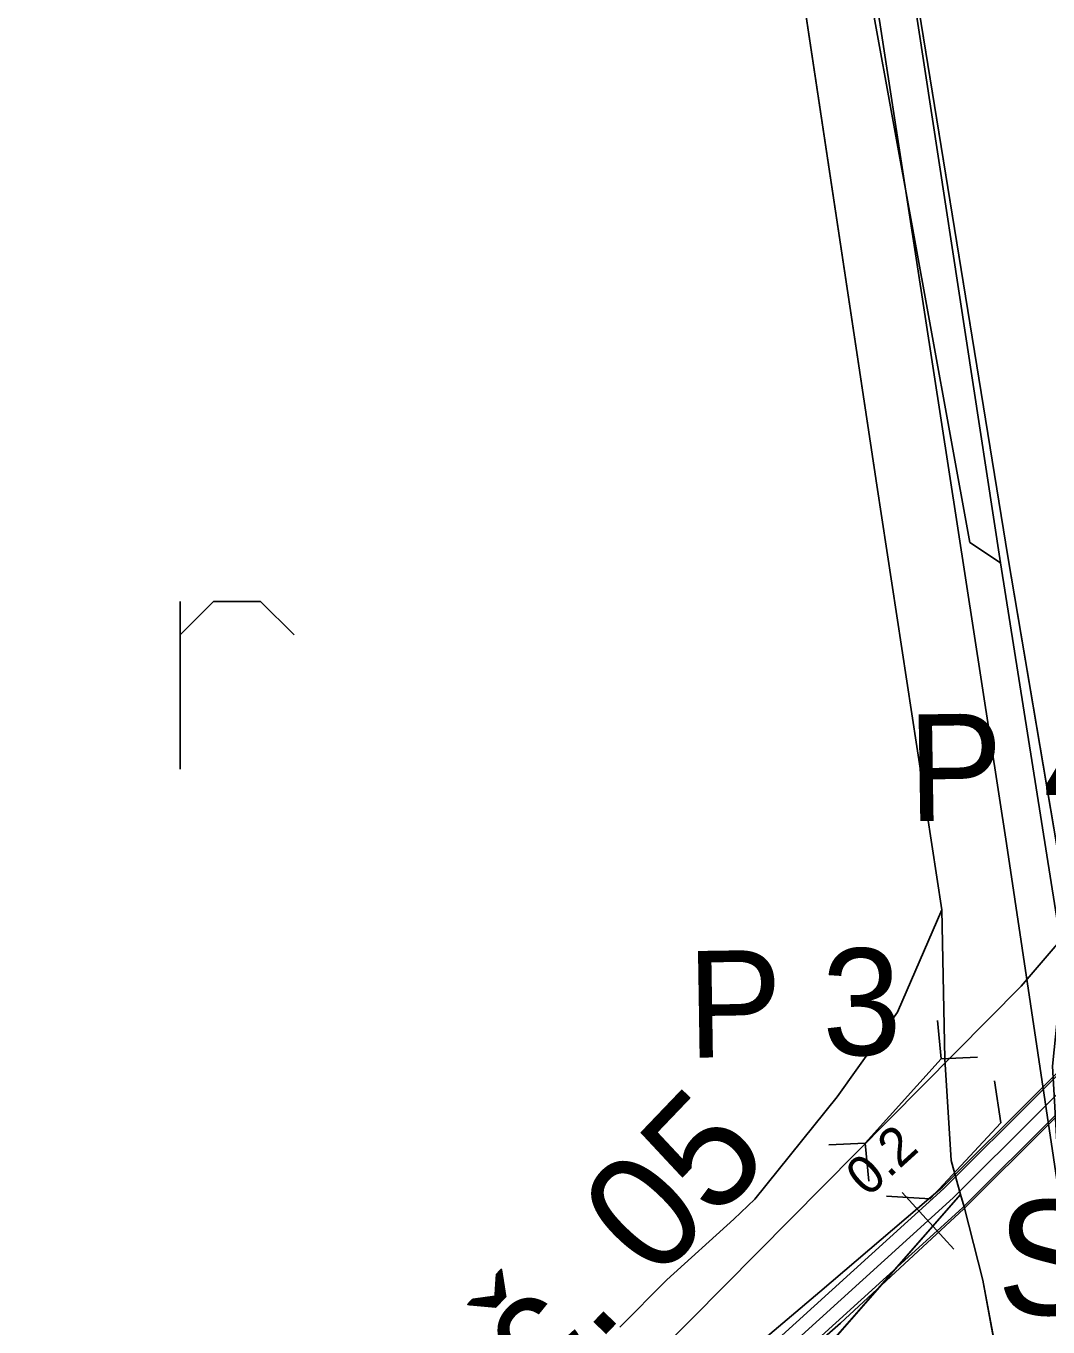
# Model space of a CAD drawing. Extents: x -662620 to -656370, y -1067090 to -1062990.
# Drawn here: x -657749.1 to -657615.5, y -1064517.4 to -1064347.2 of the extents above; entities that cross this region are included whole.
import ezdxf

# ---------------------------------------------------------------- set-up
doc = ezdxf.new("R2010")
doc.units = 0
for name, color, linetype in [('CESTA_ZABOR', 7, 'Continuous'), ('Default', 7, 'Continuous'), ('LOKÁLNÍ_BIOCENTRUM_-_NAVRŽENÝ', 7, 'Continuous'), ('MOSTEK_-_STÁVAJÍCÍ', 7, 'Continuous'), ('OBVOD_PÚ', 7, 'Continuous'), ('ORNÁ_PŮDA_-_STÁVAJÍCÍ', 7, 'Continuous'), ('ORNÁ_PŮDA_-_ZNAČKA', 7, 'Continuous'), ('OSTATNÍ_PLOCHA_-_STÁVAJÍCÍ', 7, 'Continuous'), ('POLNÍ_CESTA_STÁVAJÍCÍ_-_KRAJ', 7, 'Continuous'), ('POLNÍ_CESTA_STÁVAJÍCÍ_-_OSA', 7, 'Continuous'), ('POPIS_-_VODNÍ_TOK', 7, 'Continuous'), ('Popis_objektů_polních_cest_stávajících', 7, 'Continuous'), ('PROPUSTEK_-_STÁVAJÍCÍ', 7, 'Continuous'), ('TRVALÝ_TRÁVNÍ_POROST_-_NAVRŽENÝ', 7, 'Continuous'), ('VODNÍ_TOK', 7, 'Continuous'), ('ZELEZNICNI_TRAT', 7, 'Continuous')]:
    doc.layers.add(name, color=color, linetype=linetype)

msp = doc.modelspace()

# ---------------------------------------------------------------- linework, layer by layer
at = {"layer": 'CESTA_ZABOR'}
for points in [[(-657655.45, -1064523.19), (-657629.07, -1064499.24), (-657516.71, -1064387.28), (-657488.74, -1064360.62), (-657476.82, -1064339.33), (-657473.43, -1064340.15), (-657473.43, -1064340.15)], [(-657655.45, -1064523.19), (-657629.07, -1064499.24), (-657516.71, -1064387.28), (-657488.74, -1064360.62), (-657476.82, -1064339.33)], [(-657473.43, -1064340.15), (-657485.94, -1064362.79), (-657514.27, -1064389.79), (-657626.65, -1064501.77), (-657653.16, -1064525.84)], [(-657473.43, -1064340.15), (-657485.94, -1064362.79), (-657514.27, -1064389.79), (-657626.65, -1064501.77), (-657653.16, -1064525.84)]]:
    msp.add_lwpolyline(points, dxfattribs=at)
at = {"layer": 'LOKÁLNÍ_BIOCENTRUM_-_NAVRŽENÝ'}
msp.add_lwpolyline([(-657599.88, -1064456.92), (-657604.79, -1064460.23), (-657604.8, -1064460.24), (-657604.81, -1064460.24), (-657608.04, -1064462.42), (-657613.91, -1064466.39), (-657621.65, -1064417.44), (-657625.68, -1064414.77), (-657640.75, -1064331.89), (-657649.64, -1064273.01), (-657659.91, -1064200.4), (-657666.95, -1064173.53), (-657669.68, -1064163.71), (-657678.97, -1064105.26), (-657682.09, -1064081.59), (-657682.98, -1064074.34), (-657685.84, -1064054.31), (-657692.49, -1064013.17)], dxfattribs=at)
at = {"layer": 'MOSTEK_-_STÁVAJÍCÍ'}
msp.add_lwpolyline([(-657622.45, -1064485.2), (-657621.62, -1064490.65), (-657630.88, -1064500.6), (-657636.57, -1064500.24)], dxfattribs=at)
at = {"layer": 'OBVOD_PÚ'}
for points in [[(-657651.24, -1064527.83), (-657626.88, -1064500.06)], [(-657626.88, -1064500.06), (-657626.43, -1064501.64)], [(-657626.43, -1064501.64), (-657624, -1064511.25)], [(-657624, -1064511.25), (-657617.7, -1064544.78)]]:
    msp.add_lwpolyline(points, dxfattribs=at)
at = {"layer": 'ORNÁ_PŮDA_-_STÁVAJÍCÍ'}
for p, q in [((-657620.73, -1064416.61), (-657639.61, -1064300.2)), ((-657653.61, -1064302.57), (-657637.83, -1064407.27)), ((-657637.83, -1064407.27), (-657629.35, -1064462.83)), ((-657615.67, -1064446.42), (-657620.73, -1064416.61)), ((-657612.83, -1064463.2), (-657615.67, -1064446.42)), ((-657629.35, -1064462.83), (-657635.12, -1064476.22)), ((-657635.12, -1064476.22), (-657643.02, -1064487.28)), ((-657643.02, -1064487.28), (-657653.78, -1064500.65)), ((-657653.78, -1064500.65), (-657656.55, -1064503.26)), ((-657656.55, -1064503.26), (-657665.29, -1064511.22)), ((-657665.29, -1064511.22), (-657671.43, -1064517.4))]:
    msp.add_line(p, q, dxfattribs=at)
for points in [[(-657807.62, -1064527.6), (-657831.12, -1064490.68), (-657845.28, -1064467.47), (-657845.73, -1064445.51), (-657848.03, -1064435.99), (-657850.29, -1064424.74), (-657850.07, -1064418.38), (-657848.91, -1064414.39), (-657845.94, -1064409.75), (-657824.91, -1064383.94), (-657792.23, -1064346.79), (-657742.18, -1064287.21), (-657692.69, -1064226.25), (-657672.69, -1064205.33), (-657668.72, -1064207.04), (-657653.61, -1064302.57), (-657637.83, -1064407.27), (-657629.35, -1064462.83), (-657635.12, -1064476.22), (-657643.02, -1064487.28), (-657653.78, -1064500.65), (-657656.55, -1064503.26), (-657665.29, -1064511.22), (-657671.43, -1064517.4)], [(-657608.35, -1064345.41), (-657606.16, -1064359.08), (-657608.47, -1064368.99), (-657605.17, -1064378.51), (-657601.5, -1064402.63), (-657599.3, -1064414.08), (-657595.68, -1064427.88), (-657593.89, -1064441.95), (-657594.96, -1064449.03), (-657600.96, -1064455.67), (-657604.89, -1064460.07), (-657611.08, -1064460.26), (-657612.83, -1064463.2), (-657615.67, -1064446.42), (-657620.73, -1064416.61), (-657639.61, -1064300.2)]]:
    msp.add_lwpolyline(points, dxfattribs=at)
at = {"layer": 'ORNÁ_PŮDA_-_ZNAČKA'}
for points in [[(-657728.94, -1064422.49), (-657728.94, -1064444.41)], [(-657728.94, -1064426.87), (-657724.56, -1064422.49)], [(-657724.56, -1064422.49), (-657718.42, -1064422.49)], [(-657718.42, -1064422.49), (-657714.04, -1064426.87)]]:
    msp.add_lwpolyline(points, dxfattribs=at)
at = {"layer": 'OSTATNÍ_PLOCHA_-_STÁVAJÍCÍ'}
for p, q in [((-657639.61, -1064300.2), (-657620.73, -1064416.61)), ((-657639.61, -1064300.2), (-657620.73, -1064416.61)), ((-657637.83, -1064407.27), (-657653.61, -1064302.57)), ((-657637.83, -1064407.27), (-657653.61, -1064302.57)), ((-657629.35, -1064462.83), (-657637.83, -1064407.27)), ((-657629.35, -1064462.83), (-657637.83, -1064407.27)), ((-657620.73, -1064416.61), (-657612.83, -1064463.2)), ((-657620.73, -1064416.61), (-657612.83, -1064463.2)), ((-657635.12, -1064476.22), (-657629.35, -1064462.83)), ((-657635.12, -1064476.22), (-657629.35, -1064462.83)), ((-657628.95, -1064482.29), (-657629.35, -1064462.83)), ((-657629.35, -1064462.83), (-657628.95, -1064482.29)), ((-657628.95, -1064482.29), (-657629.35, -1064462.83)), ((-657629.35, -1064462.83), (-657628.95, -1064482.29)), ((-657643.02, -1064487.28), (-657635.12, -1064476.22)), ((-657643.02, -1064487.28), (-657635.12, -1064476.22)), ((-657628.14, -1064495.6), (-657628.95, -1064482.29)), ((-657628.95, -1064482.29), (-657628.14, -1064495.6)), ((-657628.14, -1064495.6), (-657628.95, -1064482.29)), ((-657628.95, -1064482.29), (-657628.14, -1064495.6)), ((-657653.78, -1064500.65), (-657643.02, -1064487.28)), ((-657653.78, -1064500.65), (-657643.02, -1064487.28)), ((-657626.89, -1064500.04), (-657628.14, -1064495.6)), ((-657628.14, -1064495.6), (-657626.89, -1064500.04)), ((-657626.89, -1064500.04), (-657628.14, -1064495.6)), ((-657628.14, -1064495.6), (-657626.89, -1064500.04)), ((-657656.55, -1064503.26), (-657653.78, -1064500.65)), ((-657656.55, -1064503.26), (-657653.78, -1064500.65)), ((-657626.88, -1064500.06), (-657651.24, -1064527.83)), ((-657626.88, -1064500.06), (-657651.24, -1064527.83)), ((-657626.88, -1064500.06), (-657626.89, -1064500.04)), ((-657626.89, -1064500.04), (-657626.88, -1064500.06)), ((-657626.88, -1064500.06), (-657626.89, -1064500.04)), ((-657626.89, -1064500.04), (-657626.88, -1064500.06)), ((-657626.43, -1064501.64), (-657626.88, -1064500.06)), ((-657626.88, -1064500.06), (-657626.88, -1064500.06)), ((-657626.43, -1064501.64), (-657626.88, -1064500.06)), ((-657626.88, -1064500.06), (-657626.88, -1064500.06)), ((-657624, -1064511.25), (-657626.43, -1064501.64)), ((-657624, -1064511.25), (-657626.43, -1064501.64)), ((-657665.29, -1064511.22), (-657656.55, -1064503.26)), ((-657665.29, -1064511.22), (-657656.55, -1064503.26)), ((-657671.43, -1064517.4), (-657665.29, -1064511.22)), ((-657671.43, -1064517.4), (-657665.29, -1064511.22)), ((-657617.7, -1064544.78), (-657624, -1064511.25)), ((-657617.7, -1064544.78), (-657624, -1064511.25))]:
    msp.add_line(p, q, dxfattribs=at)
for points in [[(-657617.7, -1064544.78), (-657624, -1064511.25), (-657626.43, -1064501.64), (-657626.88, -1064500.06), (-657626.88, -1064500.06), (-657626.89, -1064500.04), (-657628.14, -1064495.6), (-657628.95, -1064482.29), (-657629.35, -1064462.83), (-657637.83, -1064407.27), (-657653.61, -1064302.57), (-657672.42, -1064183.62), (-657671.36, -1064182.24), (-657666.53, -1064176.95), (-657664.19, -1064174.4), (-657663.83, -1064174.08), (-657656.35, -1064204.92), (-657639.61, -1064300.2), (-657620.73, -1064416.61), (-657612.83, -1064463.2), (-657614.85, -1064483.25), (-657614.24, -1064493.94), (-657608.11, -1064543.91)], [(-657617.7, -1064544.78), (-657624, -1064511.25), (-657626.43, -1064501.64), (-657626.88, -1064500.06), (-657626.88, -1064500.06), (-657626.89, -1064500.04), (-657628.14, -1064495.6), (-657628.95, -1064482.29), (-657629.35, -1064462.83), (-657637.83, -1064407.27), (-657653.61, -1064302.57), (-657672.42, -1064183.62), (-657671.36, -1064182.24), (-657666.53, -1064176.95), (-657664.19, -1064174.4), (-657663.83, -1064174.08), (-657656.35, -1064204.92), (-657639.61, -1064300.2), (-657620.73, -1064416.61), (-657612.83, -1064463.2), (-657614.85, -1064483.25), (-657614.24, -1064493.94), (-657608.11, -1064543.91)], [(-657671.43, -1064517.4), (-657665.29, -1064511.22), (-657656.55, -1064503.26), (-657653.78, -1064500.65), (-657643.02, -1064487.28), (-657635.12, -1064476.22), (-657629.35, -1064462.83), (-657628.95, -1064482.29), (-657628.14, -1064495.6), (-657626.89, -1064500.04), (-657626.88, -1064500.06), (-657651.24, -1064527.83)], [(-657671.43, -1064517.4), (-657665.29, -1064511.22), (-657656.55, -1064503.26), (-657653.78, -1064500.65), (-657643.02, -1064487.28), (-657635.12, -1064476.22), (-657629.35, -1064462.83), (-657628.95, -1064482.29), (-657628.14, -1064495.6), (-657626.89, -1064500.04), (-657626.88, -1064500.06), (-657651.24, -1064527.83)]]:
    msp.add_lwpolyline(points, dxfattribs=at)
at = {"layer": 'POLNÍ_CESTA_STÁVAJÍCÍ_-_KRAJ'}
for points in [[(-657735, -1064664.26), (-657732.29, -1064658.86), (-657730.94, -1064650.29), (-657729.59, -1064641.27), (-657729.03, -1064632.71), (-657728.38, -1064622.65), (-657727.23, -1064613.32), (-657723.28, -1064603.41), (-657718.32, -1064597.09), (-657713.81, -1064590.78), (-657704.34, -1064577.71), (-657699.83, -1064571.85), (-657693.52, -1064562.83), (-657677.74, -1064543.9), (-657669.63, -1064534.43), (-657661.97, -1064526.77), (-657653.85, -1064520), (-657645.29, -1064512.79), (-657629.27, -1064499.09), (-657516.88, -1064387.1), (-657488.94, -1064360.46), (-657473.2, -1064332.25), (-657450.69, -1064300.59), (-657448.85, -1064290.49)], [(-657728.23, -1064667.87), (-657726.88, -1064661.56), (-657725.98, -1064657.95), (-657725.53, -1064652.54), (-657724.63, -1064640.37), (-657722.83, -1064618.73), (-657720.97, -1064611.87), (-657716.51, -1064602.5), (-657710.3, -1064594.04), (-657702.99, -1064584.47), (-657697.13, -1064575.91), (-657688.56, -1064565.09), (-657673.24, -1064545.7), (-657665.57, -1064538.04), (-657659.26, -1064532.18), (-657653.4, -1064526.32), (-657642.58, -1064516.85), (-657626.45, -1064501.92), (-657514.09, -1064389.97), (-657485.74, -1064362.94), (-657469.81, -1064334.39), (-657446.92, -1064302.18), (-657444.91, -1064291.21)]]:
    msp.add_lwpolyline(points, dxfattribs=at)
at = {"layer": 'POLNÍ_CESTA_STÁVAJÍCÍ_-_OSA'}
for points in [[(-657731.84, -1064667.42), (-657728.69, -1064654.35), (-657728.23, -1064645.78), (-657727.33, -1064636.31), (-657725.98, -1064624.59), (-657725.53, -1064616.48), (-657719.22, -1064602.5), (-657714.26, -1064594.39), (-657701.19, -1064577.26), (-657690.82, -1064562.83), (-657680, -1064550.21), (-657666.92, -1064534.88), (-657654.3, -1064524.51), (-657627.86, -1064500.5), (-657515.49, -1064388.53), (-657487.34, -1064361.7), (-657471.51, -1064333.32), (-657448.81, -1064301.38), (-657446.88, -1064290.85)], [(-657634.51, -1064499.79), (-657627.79, -1064507.19)]]:
    msp.add_lwpolyline(points, dxfattribs=at)
at = {"layer": 'PROPUSTEK_-_STÁVAJÍCÍ'}
for points in [[(-657629.89, -1064477.3), (-657629.42, -1064482.3), (-657639.37, -1064493.32), (-657644.1, -1064493.54)], [(-657638.9, -1064498.32), (-657639.37, -1064493.32), (-657629.42, -1064482.3), (-657624.69, -1064482.08)]]:
    msp.add_lwpolyline(points, dxfattribs=at)
at = {"layer": 'TRVALÝ_TRÁVNÍ_POROST_-_NAVRŽENÝ'}
msp.add_lwpolyline([(-657608.35, -1064345.41), (-657606.16, -1064359.08), (-657608.47, -1064368.99), (-657605.17, -1064378.51), (-657601.5, -1064402.63), (-657599.3, -1064414.08), (-657593.67, -1064418.63), (-657595.68, -1064427.88), (-657593.89, -1064441.95), (-657594.96, -1064449.03), (-657600.96, -1064455.67), (-657604.89, -1064460.07), (-657611.57, -1064465.08), (-657613.91, -1064466.39), (-657621.65, -1064417.44), (-657639.61, -1064300.2)], dxfattribs=at)
at = {"layer": 'VODNÍ_TOK'}
msp.add_lwpolyline([(-657732.88, -1064606.84), (-657703.18, -1064563.91), (-657666.41, -1064520.71), (-657618.95, -1064472.81), (-657582.96, -1064430.8)], dxfattribs=at)
at = {"layer": 'ZELEZNICNI_TRAT'}
msp.add_lwpolyline([(-657872.38, -1063291.69), (-657828.75, -1063414.86), (-657720.97, -1063804.91), (-657620.89, -1064454.14), (-657561.87, -1064849.33), (-657551.61, -1064885.25), (-657531.08, -1064926.31), (-657284.73, -1065177.79), (-657212.15, -1065234.34), (-657115.62, -1065283.84), (-656952.27, -1065447.19), (-656874.3, -1065541.24), (-656849.55, -1065584.55), (-656835.94, -1065627.87), (-656828.52, -1065720.68), (-656823.57, -1065776.37), (-656803.76, -1065839.48), (-656761.69, -1065901.36), (-656706, -1065957.05), (-656650.31, -1066005.31), (-656571.11, -1066127.83), (-656465.92, -1066292.42), (-656439.93, -1066344.39), (-656370.02, -1066540.15)], dxfattribs=at)

# ---------------------------------------------------------------- texts
at = {"layer": 'Default'}
msp.add_text('0.2', height=5, rotation=42.2413, dxfattribs=at).set_placement((-657639.03, -1064500.51))
msp.add_text('S4', height=15, dxfattribs=at).set_placement((-657622.14, -1064515.79))
at = {"layer": 'POPIS_-_VODNÍ_TOK'}
msp.add_text('Tok č. 05', height=15, rotation=46.2671, dxfattribs=at).set_placement((-657708.4, -1064555.07))
at = {"layer": 'Popis_objektů_polních_cest_stávajících'}
for s, p in [('P 4', (-657633.69, -1064451.24)), ('P 3', (-657662.54, -1064482.17))]:
    msp.add_text(s, height=13.95, rotation=0.9, dxfattribs=at).set_placement(p)

doc.saveas('drawing.dxf')
